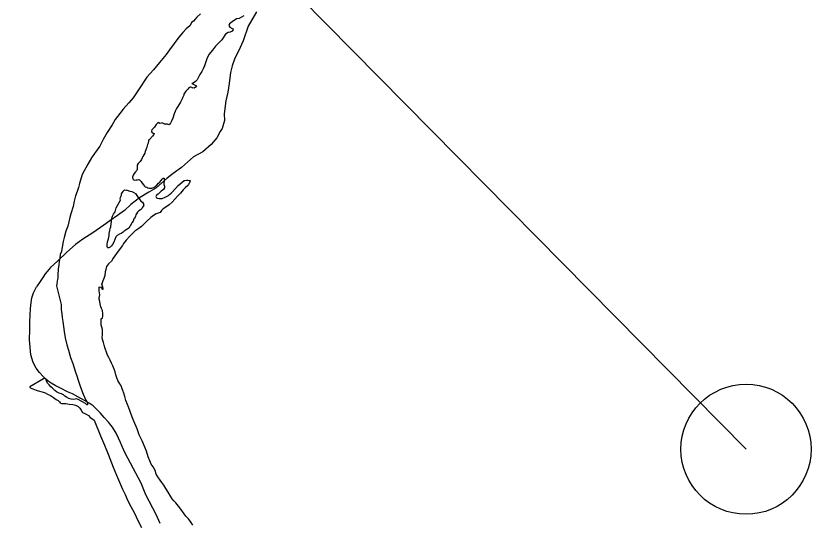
# Model space of a CAD drawing. Extents: x 31699 to 244310, y -8841 to 11474.
# Drawn here: x 101949 to 102718, y 602 to 1093 of the extents above; entities that cross this region are included whole.
import ezdxf

# ---------------------------------------------------------------- set-up
doc = ezdxf.new("R2010")
doc.units = 0
for name, color, linetype in [('Level 48', 7, 'Continuous'), ('R_Draft', 7, 'Continuous'), ('R_Logo', 7, 'Continuous')]:
    doc.layers.add(name, color=color, linetype=linetype)

msp = doc.modelspace()

# ---------------------------------------------------------------- linework, layer by layer
at = {"layer": 'Level 48'}
msp.add_line((100000.09, 3366.76), (102655.5, 673.93), dxfattribs=at)
msp.add_circle((102655.5, 673.93), 62.97, dxfattribs=at)
at = {"layer": 'R_Draft'}
for points in [[(102169.46, 1093.62), (102164.8, 1091.09), (102162.35, 1090.56), (102158.09, 1087.84), (102155.68, 1085.84), (102154.92, 1084.29), (102155.91, 1082.44), (102158, 1081.43), (102158.95, 1080.99), (102158.85, 1079.72), (102158.14, 1078.63), (102156.24, 1077.72), (102154.24, 1077.46), (102151.56, 1075.92), (102148.11, 1070.36), (102141.88, 1064.32), (102139.12, 1060.37), (102137.12, 1058.11), (102135.96, 1056.48), (102134.06, 1052.89), (102132.77, 1048.85), (102131.41, 1045.28), (102130.03, 1042.11), (102128.83, 1039.74), (102126.85, 1036.61), (102125.7, 1034.78), (102124.19, 1031.54), (102122.63, 1029.89), (102120.21, 1028.29), (102119.15, 1028), (102123.48, 1025.71), (102122.65, 1024.56), (102121.4, 1023.65), (102119.67, 1023.74), (102119.54, 1023.67), (102119.06, 1024.13), (102118.25, 1024.5), (102117.31, 1024.61), (102116.07, 1023.98), (102115.11, 1022.55), (102113.29, 1020.7), (102111.38, 1017.65), (102111.26, 1016.84), (102110.13, 1014.28), (102109.7, 1013.2), (102108.37, 1010.62), (102108.12, 1010.02), (102105.57, 1005.61), (102104.36, 1003.84), (102103.15, 1001.81), (102102.97, 1001.07), (102102.03, 998.64), (102100.75, 994.4), (102099.29, 991.63), (102098.42, 989.53), (102097.92, 988.45), (102097.65, 988.51)], [(102127.31, 1095.42), (102123.79, 1092.33), (102120.57, 1088.5), (102119.07, 1087.33), (102117.1, 1083.74), (102113.65, 1080.84), (102110.28, 1077.35), (102106.4, 1073.04)], [(102106.4, 1073.04), (102102.11, 1066.72), (102097.55, 1060.52), (102094.34, 1055.96), (102087.69, 1048.38), (102081.82, 1041.14), (102075.62, 1034.04), (102067.5, 1021.74), (102062.37, 1014.13), (102057.97, 1009.47), (102052.48, 1003.31), (102049.27, 998.89), (102045.02, 993.17), (102041.9, 987.95), (102037.24, 980.68), (102033.3, 973.77), (102029.88, 967.2), (102024.74, 960.19), (102021.85, 956.17), (102018.49, 949.88), (102012.9, 939.92), (102010.41, 931.11), (102009.24, 927.47), (102007.95, 923.63), (102006.47, 919.26), (102005.21, 914.08), (102004.35, 908.99), (102002.08, 901.85), (102001.11, 898.42), (101998.94, 889.89), (101997.08, 885.1), (101995.58, 878.92), (101994.68, 875.22), (101993.98, 871.47), (101992.82, 865.36), (101991.7, 862.33), (101991.19, 858.98), (101990.81, 855.77), (101990.24, 852.55), (101989.62, 848.19), (101989.5, 842.92), (101989.39, 839.71), (101988.8, 836.96), (101988.29, 833.61), (101988.06, 832.13)], [(102097.65, 988.51), (102096.66, 988.08), (102095.51, 988.59), (102093.71, 988.61), (102093.39, 988.4), (102093.25, 988.46), (102092.85, 988.65), (102091.7, 989.15), (102090.95, 989.67), (102089.56, 989.5), (102088.03, 989.32), (102086.34, 990.34), (102084.53, 988.29), (102082.86, 985.91), (102082.15, 985.09), (102081.31, 984.27), (102080.34, 983.04), (102079.98, 981.83), (102080.27, 980.9), (102081.76, 979.88), (102082.57, 979.56), (102082.39, 978.69), (102081.11, 976.99), (102078.06, 973.9), (102077.54, 973.36), (102077.03, 972.47), (102076.76, 970.2), (102076.19, 969.11), (102075.4, 966.49), (102074.53, 963.93), (102074.05, 962.05), (102073.69, 960.57), (102072.47, 958.94), (102071.65, 957.45), (102070.95, 955.96), (102070.26, 954.61), (102069.05, 952.44), (102067.24, 950.59), (102066.08, 949.02), (102066.21, 946.76), (102066.26, 944.82), (102065.69, 943.94), (102064.6, 942.37), (102063.3, 941), (102062.35, 939.31), (102061.6, 937.49), (102061.84, 935.83), (102062.33, 935.11), (102063.68, 934.41), (102065.27, 934.78), (102066.6, 934.82), (102067.8, 934.99), (102068.54, 934.67), (102069.97, 933.31), (102071.09, 931.4), (102072.33, 929.97), (102073.23, 928.72), (102074.05, 928.01), (102075.39, 927.65), (102076.6, 927.15), (102077.95, 926.72), (102079.21, 926.68), (102080.28, 926.85), (102082.39, 927.37), (102084.03, 928.48), (102085.2, 929.65), (102086.81, 931.43), (102087.98, 932.66), (102089.14, 933.89), (102090.43, 935.53), (102091.34, 936.29), (102092.08, 936.31), (102092.48, 936.05), (102092.37, 935.38), (102092.4, 934.11), (102092.17, 932.97), (102091.86, 931.83), (102091.81, 931.29), (102091.84, 930.29), (102092.48, 928.64), (102092.59, 927.11), (102091.64, 925.42), (102089.42, 923.82), (102088.19, 922.52), (102086.5, 920.74), (102084.93, 919.83), (102084.41, 919.41), (102084.1, 918.61), (102084.8, 917.42), (102085.68, 916.91), (102087.42, 916.56), (102090.28, 916.84), (102093.31, 917.85), (102096.46, 919.67), (102097.43, 920.57), (102099, 921.74), (102100.36, 923.05), (102105.86, 929.2), (102107.75, 930.79), (102109.76, 932.64), (102111.72, 934.03)], [(102111.72, 934.03), (102112.32, 934.25), (102113.78, 934.42), (102115.18, 934.39), (102116.51, 934.23), (102117.52, 934.19), (102117.52, 934.05), (102117.46, 933.65), (102116.84, 931.97), (102116.27, 931.15), (102115.7, 930), (102115.05, 929.18), (102112.78, 927.05), (102110.84, 925.06), (102108.05, 921.99), (102105.21, 918.84), (102099.97, 913.09), (102096.98, 910.48), (102094.04, 908.33), (102091.35, 906.59), (102089.8, 904.94), (102088.38, 903.24), (102084.56, 901.73), (102082, 900.33), (102079.39, 898.26), (102075.42, 894.75), (102070.37, 889.47), (102066.71, 886.97), (102063.96, 885.1), (102058.96, 880.22), (102055.47, 876.39), (102052.89, 873.25), (102051.82, 871.15), (102048.8, 866.87), (102046.1, 863.39), (102042.89, 858.77), (102041.17, 856.18), (102038.37, 853.51), (102036.59, 850.72), (102035.99, 848.04), (102035.32, 845.68), (102034.82, 842), (102033.97, 839.24), (102032.97, 836.88), (102032.72, 835.94), (102032.11, 834.12), (102031.67, 833.04)], [(102049.88, 915.22), (102049.85, 916.48), (102049.88, 917.55), (102050.39, 918.57), (102050.95, 919.92), (102051.12, 921.12), (102051.76, 922.07), (102052.45, 923.49), (102052.64, 923.9), (102054.01, 924.94), (102055.75, 924.92), (102056.55, 924.67), (102059.1, 923.94), (102061.05, 923.39), (102062.39, 922.96), (102064.49, 921.68), (102065.68, 919.58), (102067.07, 917.81), (102068.03, 916.57), (102069.57, 914.08), (102071.45, 913.19), (102072.24, 911.41), (102072.25, 910.75), (102072.47, 910.02), (102072.41, 909.88), (102072.22, 909.48), (102071.45, 908.45), (102070.24, 906.49), (102069.32, 905.86), (102067.62, 904.68), (102066.59, 903.52), (102065.57, 901.76), (102064.99, 900.94), (102064.5, 899.53), (102064.19, 898.72)], [(102064.19, 898.72), (102063.49, 897.56), (102063.04, 896.88), (102062.37, 894.73), (102061.14, 893.09), (102060.51, 891.74), (102059.81, 890.72), (102059.05, 889.43), (102058.08, 888.27), (102056.97, 887.24), (102055.66, 886.47), (102053.71, 884.95), (102052.46, 884.12), (102050.63, 882.93), (102049.05, 882.16), (102046.76, 880.83), (102045.66, 879.6), (102044.46, 877.1), (102043.47, 874.4), (102042.33, 872.23), (102041.23, 870.87), (102039.87, 869.56), (102038.89, 868.8), (102037.76, 868.84), (102037.41, 869.16), (102036.98, 870.29), (102037.13, 872.09), (102037.53, 874.64), (102038.45, 877.67), (102038.96, 880.75), (102039.17, 882.89), (102039.76, 885.65), (102040.11, 887.66), (102040.73, 889.41), (102040.85, 892.22), (102041.19, 894.43), (102041.24, 895.03), (102041.34, 896.17), (102042.01, 898.65), (102042.44, 899.73), (102043.19, 901.49), (102044.36, 902.79), (102044.93, 903.74), (102045.89, 907.7), (102049.88, 915.22)], [(101988.06, 832.13), (101992.53, 814.17), (101992.75, 809.23), (101993.29, 805.03), (101993.62, 801.43), (101994.15, 797.57), (101994.97, 792.77), (101995.58, 787.97), (101996.62, 781.91), (101997.94, 775.05), (101999.56, 769.74), (102001.61, 762.69), (102003.85, 756.85), (102006.38, 748.68), (102007.65, 745.09), (102009.12, 740.71), (102011.23, 734.06), (102013.88, 727.3), (102016.51, 721.46), (102017.96, 718.81), (102018.24, 717.75), (102018.19, 717.08), (102017.45, 717.07), (102016.91, 717.53), (102016.3, 718.18), (102009.04, 722.2), (102007.43, 722.64), (102006.04, 722.35), (102004.11, 722.12), (102002.24, 722.42), (102000.03, 723.12), (101997.82, 724.22), (101996.2, 725.46), (101994.91, 726.57), (101992.96, 727.67), (101990.82, 728.24), (101988.2, 729.66), (101986.45, 730.84), (101984.21, 732.94), (101982.46, 734.38), (101980.83, 736.15), (101979.4, 738.06), (101978.5, 740.05), (101978.15, 740.78), (101977.66, 741.98), (101976.99, 742.3), (101975.4, 742.2), (101962.41, 734.3), (101962.35, 734.3), (101962.42, 734.1), (101963.23, 733.18), (101965.25, 732.28), (101968.46, 731), (101971.61, 730.25), (101974.15, 729.63), (101976.97, 728.47), (101979.52, 727.38), (101982.4, 725.89), (101985.24, 723.94), (101987.6, 722.24), (101989.55, 721), (101990.97, 719.96), (101991.78, 718.97), (101992.79, 718.32), (101994.59, 718.22), (101997.12, 718.06), (102000.33, 717.71), (102003.8, 717.37), (102006.47, 716.68), (102008.96, 715.45), (102010.52, 713.81), (102012.02, 711.63), (102013.26, 709.45), (102015.6, 708.49), (102016.95, 707.78), (102018.9, 706.67), (102020.8, 704.7), (102022.35, 703.73), (102024.5, 702.23), (102030.56, 687.03), (102034.58, 678.02), (102037.93, 669.19), (102042.88, 656.51), (102046.14, 648.82), (102049.06, 641.92), (102051.97, 635.43), (102054.39, 629.99), (102057.09, 624.03), (102060.05, 618.46), (102063.42, 612.18), (102066.81, 605.02), (102070.26, 598.06)], [(102088.38, 644.13), (102086.26, 647.17), (102084.68, 649.94), (102083.56, 653.2), (102081.57, 656.77), (102079.79, 659.41), (102078.4, 662.8), (102076.93, 666.65), (102075.11, 672.03), (102073.64, 675.81), (102071.14, 681.91), (102068.1, 688.01), (102066.01, 693.71), (102063.08, 701.08), (102061, 706.05), (102058.2, 713.89), (102056.74, 717.4), (102055.34, 721.12), (102054.21, 725.04), (102053.22, 728.23), (102052.25, 730.82), (102051.48, 732.54), (102050.92, 734.4), (102050.29, 735.93), (102049.4, 737.32), (102047.35, 740.62), (102046.51, 743.08), (102045.66, 745.94), (102044.74, 748.73), (102043.89, 751.59), (102042.71, 754.71), (102041.4, 757.29), (102040.02, 760.2), (102038.77, 762.65), (102037.54, 764.97), (102036.64, 766.96), (102035.23, 771.48), (102034.37, 774.8), (102033.66, 777.26), (102032.55, 780.12), (102032.24, 782.38), (102032.54, 784.52), (102032.76, 786.93), (102032.51, 789.73), (102031.87, 792.26), (102031.44, 793.99), (102031.4, 796.33), (102031.3, 798.4), (102031.47, 800.07), (102032.45, 801.29), (102032.89, 802.37), (102032.98, 805.04), (102032.53, 808.1), (102031.76, 810.16), (102031.06, 811.95), (102030.42, 814.68), (102030.04, 816.88), (102029.54, 819.28), (102029.31, 820.94), (102029.76, 821.68), (102029.99, 823.56), (102029.7, 825.49), (102029.4, 827.42), (102029.31, 828.49), (102029.29, 829.69), (102029.54, 830.7), (102030.2, 831.11), (102031, 830.72), (102031.68, 829.93), (102032.03, 829.2), (102032.57, 828.61), (102032.97, 828.75), (102033.1, 828.95), (102033.22, 829.49), (102032.11, 834.12)], [(102120.17, 600.52), (102118.46, 602.96), (102115.73, 606.52), (102113.22, 609.28), (102110.97, 612.25), (102109.06, 615.09), (102107.36, 617.33), (102104.97, 620.36), (102103.68, 621.95), (102101.51, 623.98), (102099.88, 626.02), (102098.44, 628.47), (102096.17, 632.51), (102093.78, 636.07), (102091.99, 639.11), (102090.15, 641.89), (102088.38, 644.13)]]:
    msp.add_lwpolyline(points, dxfattribs=at)
at = {"layer": 'R_Logo'}
for points in [[(102181.54, 1097.55), (102173.73, 1083.46), (102168.72, 1069.31), (102164.26, 1059.38), (102160.72, 1052.54), (102158.13, 1045.06), (102156.37, 1038.54), (102155.32, 1028.17), (102153.82, 1019.65), (102151.86, 1011.19), (102150.4, 998.61), (102150.64, 992.21), (102148.32, 984.6), (102146.6, 981.49), (102143.37, 975.39), (102137.75, 969.03), (102129.75, 962.01), (102120.76, 956.96), (102108.92, 946.57), (102100.95, 940.82), (102095.2, 936.52), (102084.21, 926.82), (102077.52, 922.97), (102068.48, 917.32), (102060.06, 910.75), (102053.89, 905.05), (102047.03, 900.12), (102039.64, 894.92), (102034.02, 890.9), (102023.1, 883.6), (102013.55, 877.2), (102006.42, 872.27), (101998.23, 864.64), (101988.94, 855.92), (101982.38, 849.8), (101979.15, 846.11), (101977.09, 843.72), (101974.72, 840.12), (101972.29, 836.31), (101968.71, 831.01)], [(101964.25, 820.37), (101965.97, 825.27), (101968.71, 831.01)], [(102088.51, 601.98), (102084.56, 610.6), (102074.44, 629.93), (102070.05, 641.15), (102054.5, 670.07), (102051.65, 676.5), (102050.06, 680.35), (102048.05, 684.52), (102045.7, 689.49), (102042.21, 695.31), (102038.32, 700.26), (102034.18, 704.66), (102030.52, 708.87), (102026.65, 712.75), (102023.6, 715.9), (102019.83, 718.58), (102015.25, 721.24), (102008.66, 724.8), (102003.42, 727.58), (101998.79, 729.58), (101992.54, 732.68), (101986.9, 735.52), (101983.06, 737.79), (101979.9, 739.88), (101977.33, 741.97), (101975.09, 744.2), (101971.63, 748.22), (101968.42, 752.57), (101965.53, 757.93), (101963.27, 765.44), (101962.09, 779.85), (101962.39, 789.41), (101962.19, 797.22), (101962.54, 803.77), (101962.83, 810.33), (101963.46, 816.01), (101964.25, 820.37)]]:
    msp.add_lwpolyline(points, dxfattribs=at)

doc.saveas('drawing.dxf')
